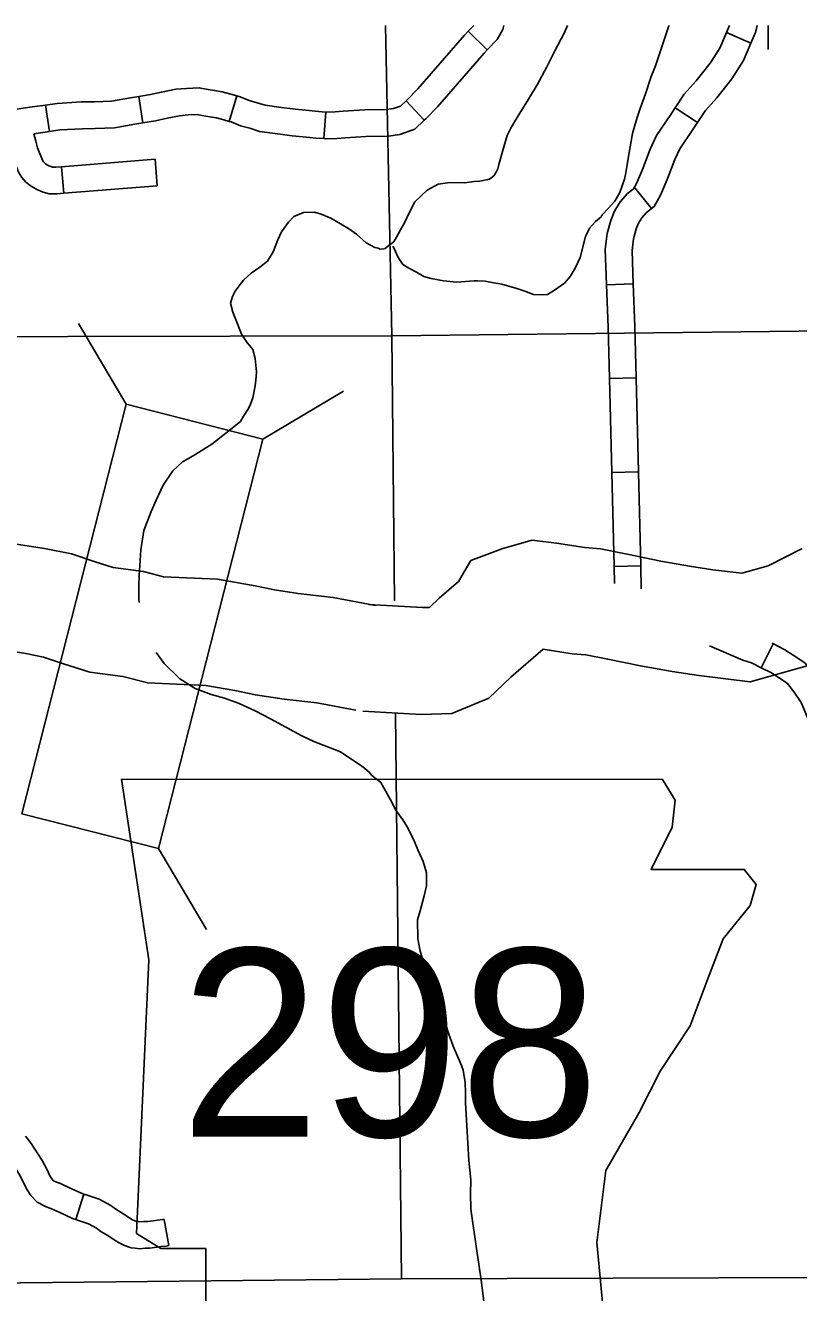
# Model space of a CAD drawing. Extents: x -492261 to -432772, y 1441225 to 1452922.
# Drawn here: x -463328.1 to -463203.8, y 1451739.3 to 1451942.8 of the extents above; entities that cross this region are included whole.
import ezdxf

# ---------------------------------------------------------------- set-up
doc = ezdxf.new("R2010")
doc.units = 0
doc.layers.add('Default', color=7, linetype='Continuous')

msp = doc.modelspace()

# ---------------------------------------------------------------- linework, layer by layer
at = {"layer": 'Default'}
for p, q in [((-463256.95, 1451941.88), (-463253.87, 1451938.9)), ((-463215.43, 1451941.66), (-463211.5, 1451939.95)), ((-463294.11, 1451931.52), (-463295.31, 1451927.41)), ((-463324.84, 1451930.03), (-463324.23, 1451925.78)), ((-463309.87, 1451931.41), (-463309.22, 1451927.17)), ((-463266.91, 1451930.7), (-463263.98, 1451927.58)), ((-463223.66, 1451929.56), (-463220.08, 1451927.2)), ((-463279.79, 1451928.91), (-463280.1, 1451924.64)), ((-463307.22, 1451921.32), (-463306.88, 1451917.05)), ((-463322.26, 1451920.13), (-463321.92, 1451915.85)), ((-463230.13, 1451916.75), (-463227.46, 1451913.39)), ((-463234.68, 1451901.14), (-463230.4, 1451901.3)), ((-463311.87, 1451881.96), (-463319.57, 1451894.93)), ((-463234.23, 1451886.09), (-463229.94, 1451886.19)), ((-463289.94, 1451876.37), (-463276.97, 1451884.07)), ((-463233.86, 1451871.01), (-463229.57, 1451871.11)), ((-463233.49, 1451855.93), (-463229.2, 1451856.03)), ((-463209.83, 1451839.65), (-463207.92, 1451843.48)), ((-463306.71, 1451810.59), (-463299, 1451797.62)), ((-463318.67, 1451755.1), (-463319.98, 1451751.02)), ((-463305.79, 1451751.05), (-463305.04, 1451746.83))]:
    msp.add_line(p, q, dxfattribs=at)
for points in [[(-463240.98, 1451942.83), (-463241.49, 1451941.57), (-463243.01, 1451938.72), (-463244.31, 1451936.16), (-463245.82, 1451933.26), (-463247.24, 1451930.98), (-463248.22, 1451929.41), (-463249.48, 1451927.31), (-463250.08, 1451926.32), (-463250.67, 1451925.15), (-463251.19, 1451923.3), (-463252.02, 1451920.47), (-463252.17, 1451919.78), (-463252.44, 1451919.26), (-463252.83, 1451918.67), (-463253.5, 1451918.14), (-463255.03, 1451917.81), (-463255.94, 1451917.73), (-463257.48, 1451917.51), (-463259.89, 1451917.61), (-463261.76, 1451917.33), (-463263.51, 1451916.37), (-463265.51, 1451914.47), (-463266.49, 1451912.61), (-463267.08, 1451911.34), (-463267.78, 1451910), (-463268.43, 1451908.83), (-463268.87, 1451908.08), (-463269.32, 1451907.72), (-463269.6, 1451907.54), (-463269.93, 1451907.24), (-463270.27, 1451907), (-463270.49, 1451906.94), (-463271.06, 1451906.87), (-463271.41, 1451907.03), (-463271.93, 1451907.13), (-463273.31, 1451907.9)], [(-463270.2, 1451942.83), (-463269.22, 1451892.95), (-463268.78, 1451850.38)], [(-463224.69, 1451942.83), (-463224.7, 1451942.76), (-463226.04, 1451938.72), (-463226.82, 1451936.32), (-463227.51, 1451934.59), (-463228.43, 1451931.85), (-463229.31, 1451929.45), (-463229.77, 1451928.01), (-463230.18, 1451926.57), (-463230.5, 1451925.47), (-463231.13, 1451922.11), (-463231.57, 1451919.14), (-463231.79, 1451918.13), (-463232.58, 1451915.97), (-463233.37, 1451914.57), (-463234.36, 1451913.46), (-463235.39, 1451912.4), (-463235.58, 1451912.06), (-463236.48, 1451911.33), (-463237.42, 1451910.27), (-463237.97, 1451909.11), (-463238.07, 1451908.92), (-463238.93, 1451905.56), (-463239.72, 1451903.83), (-463240.56, 1451902.48), (-463241.45, 1451901.42), (-463243.06, 1451900.3), (-463244.2, 1451899.62), (-463245, 1451899.56), (-463246.43, 1451899.6), (-463247.82, 1451900.11), (-463249.25, 1451900.62), (-463250.21, 1451900.89), (-463251.5, 1451901.26), (-463252.79, 1451901.49), (-463254.22, 1451901.76), (-463255.41, 1451901.8), (-463255.94, 1451901.79), (-463258.79, 1451901.57), (-463260.89, 1451901.78), (-463262.85, 1451902.19), (-463264.04, 1451902.47), (-463265.24, 1451903.17), (-463266.48, 1451903.83), (-463267.44, 1451904.44), (-463267.88, 1451905.06), (-463268.22, 1451905.63), (-463268.81, 1451906.96), (-463269.05, 1451907.34)], [(-463256.95, 1451941.88), (-463257.54, 1451941.27), (-463265.01, 1451932.64), (-463266.71, 1451930.89), (-463266.91, 1451930.7)], [(-463256.03, 1451942.83), (-463256.95, 1451941.88)], [(-463251.2, 1451942.83), (-463251.36, 1451942.18), (-463252.29, 1451940.53), (-463253.87, 1451938.9)], [(-463215.43, 1451941.66), (-463216.51, 1451939.18), (-463218.06, 1451936.73), (-463220.27, 1451933.94), (-463222.21, 1451931.75), (-463223.66, 1451929.56)], [(-463214.92, 1451942.83), (-463215.43, 1451941.66)], [(-463210.49, 1451942.83), (-463210.74, 1451941.68), (-463211.5, 1451939.95)], [(-463208.73, 1451942.83), (-463208.73, 1451938.94)], [(-463211.5, 1451939.95), (-463212.71, 1451937.16), (-463214.56, 1451934.25), (-463216.98, 1451931.18), (-463218.8, 1451929.13), (-463220.08, 1451927.2)], [(-463253.87, 1451938.9), (-463254.38, 1451938.37), (-463261.85, 1451929.74), (-463263.71, 1451927.83), (-463263.98, 1451927.58)], [(-463294.11, 1451931.52), (-463295.05, 1451931.8), (-463296.46, 1451932.15), (-463297.69, 1451932.38), (-463299.02, 1451932.6), (-463300.15, 1451932.8), (-463302.2, 1451932.71), (-463303.9, 1451932.56), (-463306.21, 1451932.11), (-463307.99, 1451931.7), (-463309.87, 1451931.41)], [(-463279.79, 1451928.91), (-463280.96, 1451928.99), (-463282.49, 1451929.15), (-463284.73, 1451929.35), (-463287.37, 1451929.71), (-463289.54, 1451930), (-463290.82, 1451930.4), (-463292.1, 1451930.76), (-463293.58, 1451931.37), (-463294.11, 1451931.52)], [(-463324.84, 1451930.03), (-463326.98, 1451929.72), (-463329.86, 1451929.29), (-463333.49, 1451928.86), (-463336.76, 1451928.6), (-463338.94, 1451928.52), (-463339.6, 1451928.49)], [(-463309.87, 1451931.41), (-463311.19, 1451931.21), (-463314.25, 1451930.63), (-463316.97, 1451930.54), (-463319.05, 1451930.52), (-463322.95, 1451930.29), (-463324.84, 1451930.03)], [(-463266.91, 1451930.7), (-463267.8, 1451929.87), (-463268.93, 1451929.47), (-463270.06, 1451929.31), (-463273.53, 1451929.26), (-463277.04, 1451929.04), (-463278.3, 1451928.92), (-463279.71, 1451928.9), (-463279.79, 1451928.91)], [(-463223.66, 1451929.56), (-463224.37, 1451928.49), (-463226.65, 1451925.14), (-463227.68, 1451922.93), (-463228.91, 1451919.66), (-463229.86, 1451917.44), (-463230.36, 1451916.56), (-463230.13, 1451916.75)], [(-463295.31, 1451927.41), (-463296.17, 1451927.66), (-463297.38, 1451927.96), (-463298.44, 1451928.16), (-463299.74, 1451928.37), (-463300.44, 1451928.5), (-463301.92, 1451928.43), (-463303.3, 1451928.31), (-463305.31, 1451927.92), (-463307.18, 1451927.49), (-463309.22, 1451927.17)], [(-463280.1, 1451924.64), (-463281.33, 1451924.72), (-463282.89, 1451924.88), (-463285.21, 1451925.09), (-463287.95, 1451925.46), (-463290.46, 1451925.8), (-463292.04, 1451926.29), (-463293.5, 1451926.7), (-463295, 1451927.32), (-463295.31, 1451927.41)], [(-463263.98, 1451927.58), (-463265.52, 1451926.14), (-463267.89, 1451925.29), (-463269.72, 1451925.03), (-463273.37, 1451924.98), (-463276.7, 1451924.77), (-463278.06, 1451924.64), (-463279.84, 1451924.62), (-463280.1, 1451924.64)], [(-463324.23, 1451925.78), (-463326.73, 1451925.43)], [(-463322.26, 1451920.13), (-463323.18, 1451920.05), (-463323.73, 1451920.05), (-463323.85, 1451920.08), (-463324.31, 1451920.28), (-463324.85, 1451920.59), (-463325.01, 1451920.73), (-463325.17, 1451920.91), (-463325.32, 1451921.16), (-463326.11, 1451923.14), (-463326.42, 1451924.21), (-463326.73, 1451925.43)], [(-463309.22, 1451927.17), (-463310.47, 1451926.98), (-463313.78, 1451926.35), (-463316.88, 1451926.26), (-463318.9, 1451926.23), (-463322.53, 1451926.03), (-463324.23, 1451925.78)], [(-463220.08, 1451927.2), (-463220.81, 1451926.1), (-463222.91, 1451923.02), (-463223.72, 1451921.27), (-463224.93, 1451918.06), (-463226.02, 1451915.53), (-463227.04, 1451913.73), (-463227.46, 1451913.39)], [(-463321.92, 1451915.85), (-463322.98, 1451915.77), (-463324.24, 1451915.76), (-463325.25, 1451916.01), (-463326.25, 1451916.45), (-463327.33, 1451917.08), (-463328.02, 1451917.66), (-463328.65, 1451918.37), (-463329.18, 1451919.26), (-463330.16, 1451921.76), (-463330.55, 1451923.07), (-463330.79, 1451924.01), (-463330.89, 1451924.32), (-463330.92, 1451924.4), (-463331.19, 1451924.82)], [(-463307.22, 1451921.32), (-463322.26, 1451920.13)], [(-463306.88, 1451917.05), (-463321.92, 1451915.85)], [(-463230.13, 1451916.75), (-463231.3, 1451915.82), (-463232.49, 1451914.48), (-463233.4, 1451912.99), (-463233.98, 1451911.5), (-463234.57, 1451909.39), (-463234.9, 1451906.88), (-463234.68, 1451901.14)], [(-463227.46, 1451913.39), (-463228.34, 1451912.69), (-463229.03, 1451911.92), (-463229.54, 1451911.07), (-463229.92, 1451910.13), (-463230.36, 1451908.54), (-463230.6, 1451906.68), (-463230.4, 1451901.3)], [(-463273.31, 1451907.9), (-463274.86, 1451909.31), (-463276.01, 1451910.1), (-463277.45, 1451910.94), (-463279, 1451911.84), (-463280.54, 1451912.51), (-463281.63, 1451912.84), (-463283.4, 1451912.76), (-463284.93, 1451912.11), (-463285.78, 1451911.19), (-463286.9, 1451909.69), (-463287.51, 1451908.37), (-463288.29, 1451906.47), (-463289.19, 1451904.97), (-463290.43, 1451903.98), (-463291.79, 1451903), (-463293.04, 1451901.89), (-463293.43, 1451901.43), (-463294.39, 1451900.16), (-463294.78, 1451899.3), (-463295.11, 1451898.21), (-463294.75, 1451896.78), (-463293.99, 1451894.9), (-463293.35, 1451893.25), (-463292.48, 1451891.95), (-463291.55, 1451890.76), (-463291.14, 1451889.33), (-463290.94, 1451887.16), (-463290.99, 1451886.36), (-463291.15, 1451884.92), (-463291.53, 1451882.98), (-463291.92, 1451882), (-463292.25, 1451881.31), (-463293.04, 1451880.04), (-463293.54, 1451879.18), (-463295.58, 1451877.55), (-463298.12, 1451875.58), (-463301.13, 1451873.71), (-463302.83, 1451872.72), (-463304.41, 1451871.27), (-463305.93, 1451868.97), (-463307.04, 1451866.55), (-463307.88, 1451864.77), (-463309.04, 1451861.67), (-463309.52, 1451858.57), (-463309.67, 1451855.99), (-463309.82, 1451854.56), (-463309.86, 1451852.73), (-463309.84, 1451850.73), (-463309.8, 1451850.15)], [(-463234.68, 1451901.14), (-463234.43, 1451894.35), (-463234.23, 1451886.09)], [(-463230.4, 1451901.3), (-463230.14, 1451894.48), (-463229.94, 1451886.19)], [(-463073.99, 1451895.44), (-463119.63, 1451894.68), (-463269.22, 1451892.95)], [(-463269.22, 1451892.95), (-463373.42, 1451892.75)], [(-463234.23, 1451886.09), (-463233.86, 1451871.01)], [(-463229.94, 1451886.19), (-463229.57, 1451871.11)], [(-463233.86, 1451871.01), (-463233.49, 1451855.93)], [(-463229.57, 1451871.11), (-463229.2, 1451856.03)], [(-463271.82, 1451849.66), (-463278.65, 1451850.94), (-463284.24, 1451851.59), (-463288.05, 1451852.16), (-463291.16, 1451852.83), (-463297.23, 1451853.87), (-463305.9, 1451854.26), (-463309.12, 1451855.08), (-463313.97, 1451855.73), (-463316.85, 1451856.64), (-463320.68, 1451857.92), (-463325.02, 1451858.82), (-463329.59, 1451859.48)], [(-463203.25, 1451858.8), (-463208.72, 1451856), (-463212.95, 1451854.83), (-463217.61, 1451855.38), (-463221.35, 1451855.94), (-463225.98, 1451856.78), (-463231.1, 1451857.82), (-463235.67, 1451858.74), (-463238.18, 1451858.94), (-463242.75, 1451859.67), (-463246.64, 1451860.14), (-463251.35, 1451858.78), (-463256.51, 1451856.89), (-463258.5, 1451853.52), (-463261.61, 1451850.83), (-463263.11, 1451849.4), (-463263.24, 1451849.35), (-463264.29, 1451849.31), (-463272.94, 1451849.79)], [(-463233.49, 1451855.93), (-463233.42, 1451853.18)], [(-463229.2, 1451856.03), (-463229.11, 1451852.31)], [(-463274.99, 1451832.81), (-463281.23, 1451833.99), (-463286.49, 1451834.6), (-463291.12, 1451835.29), (-463294.41, 1451835.99), (-463299.06, 1451836.79), (-463308.43, 1451837.21), (-463312.4, 1451838.22), (-463317.71, 1451838.94), (-463322.13, 1451840.33), (-463325.15, 1451841.34), (-463328, 1451841.93), (-463329.71, 1451842.18)], [(-463307.07, 1451842.09), (-463305.8, 1451840.31), (-463303.26, 1451837.87), (-463300.79, 1451836.3), (-463298.22, 1451835.36), (-463296.1, 1451834.75), (-463293.75, 1451833.92), (-463291.18, 1451832.75), (-463288.71, 1451831.46), (-463286.24, 1451830.12), (-463283.66, 1451828.71), (-463281.71, 1451827.82), (-463279.37, 1451826.87), (-463277.42, 1451826.15), (-463276.44, 1451825.42), (-463274.72, 1451824.3), (-463274.03, 1451823.85), (-463273.57, 1451823.51), (-463272.76, 1451822.83), (-463272.47, 1451822.38)], [(-463202.47, 1451839.95), (-463211.63, 1451837.4), (-463219.88, 1451838.39), (-463224.14, 1451839.02), (-463229.22, 1451839.94), (-463234.5, 1451841.01), (-463238.04, 1451841.73), (-463240.21, 1451841.9), (-463244.87, 1451842.65), (-463250.09, 1451838.13), (-463253.63, 1451834.76), (-463259.57, 1451832.32), (-463264.47, 1451832.16), (-463273.88, 1451832.68)], [(-463218.17, 1451843.19), (-463212.79, 1451840.89), (-463211.41, 1451840.44), (-463209.83, 1451839.65)], [(-463208.1, 1451843.57), (-463206.04, 1451842.54), (-463204.72, 1451841.65), (-463202.84, 1451840.45), (-463201.89, 1451839.32), (-463201.04, 1451838.22), (-463199.64, 1451836.14), (-463198.55, 1451833.58), (-463197.48, 1451831.45)], [(-463209.83, 1451839.65), (-463208.2, 1451838.83), (-463207.07, 1451838.07), (-463205.69, 1451837.19), (-463205.23, 1451836.64), (-463204.53, 1451835.72), (-463203.42, 1451834.09), (-463202.44, 1451831.78), (-463201.3, 1451829.52)], [(-463268.59, 1451832.36), (-463267.66, 1451741.47)], [(-463272.47, 1451822.38), (-463270.97, 1451821.19), (-463269.22, 1451818.03), (-463268.62, 1451816.85), (-463267.43, 1451815.22), (-463266.71, 1451814.09), (-463265.73, 1451812.11), (-463265, 1451810.41), (-463264.14, 1451808.55), (-463263.63, 1451806.73), (-463263.63, 1451804.61), (-463263.98, 1451802.99), (-463264.66, 1451800.62), (-463265.07, 1451799.18), (-463265.04, 1451796.09), (-463264.64, 1451794.15), (-463263.82, 1451791.48), (-463263.15, 1451788.17), (-463262.41, 1451786.13), (-463260.58, 1451782.46), (-463260.02, 1451780.81), (-463259.34, 1451778.88), (-463258.66, 1451777.24), (-463257.99, 1451775.77), (-463257.74, 1451775.03), (-463257.4, 1451773.03), (-463257.35, 1451771.43), (-463257.36, 1451769.77), (-463257.14, 1451766.05), (-463257, 1451763.3), (-463256.8, 1451760.5), (-463256.48, 1451757.41), (-463256.53, 1451755.18), (-463256.52, 1451752.66), (-463255.52, 1451745.98), (-463255.16, 1451743.47), (-463254.8, 1451740.9), (-463254.43, 1451737.87)], [(-463318.67, 1451755.1), (-463318.94, 1451755.19), (-463320.77, 1451756.02), (-463322.43, 1451756.8), (-463323.08, 1451757.01), (-463323.56, 1451757.26), (-463323.82, 1451757.54), (-463324.15, 1451758.05), (-463324.65, 1451759.12), (-463325.41, 1451760.49), (-463327.26, 1451763.38), (-463328.09, 1451764.4)], [(-463319.98, 1451751.02), (-463320.5, 1451751.19), (-463322.57, 1451752.14), (-463324, 1451752.81), (-463324.73, 1451753.04), (-463326.19, 1451753.8), (-463327.2, 1451754.88), (-463327.91, 1451755.96), (-463328.47, 1451757.17), (-463329.1, 1451758.3), (-463330.73, 1451760.86), (-463331.41, 1451761.7)], [(-463305.79, 1451751.05), (-463306.04, 1451751.01), (-463306.83, 1451750.94), (-463307.56, 1451750.81), (-463308.41, 1451750.71), (-463309.06, 1451750.7), (-463309.68, 1451750.65), (-463309.98, 1451750.68), (-463310.21, 1451750.7), (-463310.51, 1451750.8), (-463310.98, 1451751.05), (-463311.49, 1451751.39), (-463312.68, 1451752.15), (-463313.53, 1451752.67), (-463314.33, 1451753.28), (-463316.24, 1451754.28), (-463318.18, 1451754.94), (-463318.67, 1451755.1)], [(-463305.04, 1451746.83), (-463305.48, 1451746.76), (-463306.28, 1451746.69), (-463306.92, 1451746.58), (-463308.12, 1451746.43), (-463308.84, 1451746.42), (-463309.7, 1451746.34), (-463310.43, 1451746.42), (-463311.11, 1451746.49), (-463312.18, 1451746.84), (-463313.2, 1451747.37), (-463313.85, 1451747.82), (-463314.95, 1451748.52), (-463315.94, 1451749.12), (-463316.63, 1451749.64), (-463317.94, 1451750.33), (-463319.54, 1451750.88), (-463319.98, 1451751.02)], [(-463021.05, 1451743.62), (-463032.74, 1451743.39), (-463117.17, 1451741.99), (-463182.78, 1451741.77), (-463267.66, 1451741.47)], [(-463267.66, 1451741.47), (-463339.09, 1451740.72), (-463419.16, 1451740.51), (-463466.71, 1451740.76)]]:
    msp.add_lwpolyline(points, dxfattribs=at)
for points in [[(-463306.71, 1451810.59), (-463289.94, 1451876.37), (-463311.87, 1451881.96), (-463328.63, 1451816.18)], [(-463312.62, 1451821.75), (-463308.27, 1451792.75), (-463310.21, 1451748.76), (-463306.34, 1451746.35), (-463299.09, 1451746.35), (-463299.09, 1451730.88), (-463238.18, 1451730.88), (-463235.28, 1451737.16), (-463236.25, 1451747.31), (-463234.8, 1451758.91), (-463229.48, 1451768.1), (-463226.1, 1451774.86), (-463221.27, 1451782.12), (-463218.37, 1451789.85), (-463215.95, 1451796.13), (-463211.6, 1451801.45), (-463210.63, 1451804.83), (-463212.57, 1451807.25), (-463227.55, 1451807.25), (-463224.17, 1451814.02), (-463223.68, 1451818.37), (-463225.69, 1451821.71)]]:
    msp.add_lwpolyline(points, close=True, dxfattribs=at)

# ---------------------------------------------------------------- texts
msp.add_text('298', height=30.171, dxfattribs=at).set_placement((-463303.18, 1451764.35))

doc.saveas('drawing.dxf')
